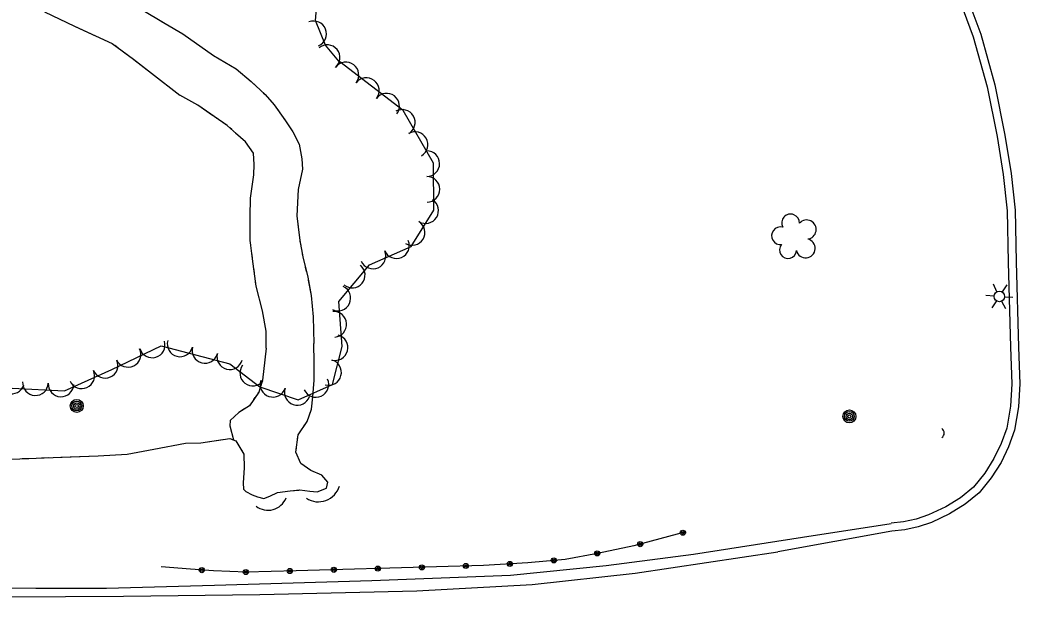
# Model space of a CAD drawing. Extents: x 353423 to 364002, y 127000 to 201942.
# Drawn here: x 360073.6 to 360384.5, y 148139.3 to 148318.8 of the extents above; entities that cross this region are included whole.
import ezdxf

# ---------------------------------------------------------------- set-up
doc = ezdxf.new("R2010")
doc.units = 0
for name, color, linetype in [('E_DTM_SlopeBottom', 7, 'Continuous'), ('E_DTM_SlopeTop', 7, 'Continuous'), ('E_FEN_Generic', 7, 'Continuous'), ('E_LAND_BrushLine', 7, 'Continuous'), ('E_MISCPROP', 7, 'Continuous'), ('E_STRUCT_WingWall', 7, 'Continuous')]:
    doc.layers.add(name, color=color, linetype=linetype)

msp = doc.modelspace()

# ---------------------------------------------------------------- linework, layer by layer
at = {"layer": 'E_DTM_SlopeBottom'}
for centre, radius, start, end in [((360359.18, 148190.28), 1.75, 307.0433, 53.2829), ((360166.32, 148175.75), 6.83, 237.1558, 343.3954), ((360150.67, 148172.34), 6.04, 232.0368, 338.2764)]:
    msp.add_arc(centre, radius, start, end, dxfattribs=at)
at = {"layer": 'E_DTM_SlopeTop'}
for points in [[(360364.74, 148327.65), (360369.91, 148313.61), (360374.26, 148298.04), (360377.36, 148282.57), (360379.3, 148270.76), (360380.47, 148259.49), (360380.86, 148243.5), (360381.56, 148216.98), (360382.01, 148205.66), (360381.55, 148198.71), (360380.39, 148191.85), (360378.61, 148187.01), (360376.42, 148182.36), (360373.55, 148177.84), (360370.01, 148173.45), (360366.02, 148170.2), (360361.43, 148167.35), (360356.02, 148164.84), (360352.18, 148163.52), (360348.3, 148162.71), (360344.43, 148162.32)], [(360367.06, 148328.58), (360372.29, 148314.38), (360376.69, 148298.62), (360379.82, 148283.02), (360381.78, 148271.09), (360382.97, 148259.65), (360383.36, 148243.56), (360384.05, 148217.07), (360384.51, 148205.63), (360384.04, 148198.42), (360382.81, 148191.21), (360380.92, 148186.05), (360378.61, 148181.16), (360375.59, 148176.38), (360371.79, 148171.67), (360367.47, 148168.16), (360362.62, 148165.15), (360356.96, 148162.52), (360352.85, 148161.1), (360348.68, 148160.24), (360344.69, 148159.83)], [(359440.35, 148147.16), (359490.09, 148146.3), (359554.53, 148145.81), (359624.51, 148145.35), (359689.56, 148144.52), (359760.01, 148143.79), (359832.83, 148143.09), (359905.62, 148142.52), (359967.45, 148142.36), (360023.38, 148142.52), (360078.48, 148142.04), (360100.48, 148142.08), (360134.05, 148142.98), (360182.97, 148144.43), (360226.12, 148146.08), (360255.83, 148149.09), (360282.99, 148152.61), (360316.83, 148157.94), (360344.45, 148162.22)], [(360344.69, 148159.83), (360309.2, 148153.39)], [(359440.19, 148143.8), (359481.48, 148143.21), (359533.48, 148142.7), (359590.83, 148142.28), (359647.09, 148141.73), (359689.88, 148141.33), (359735.06, 148140.95), (359784.54, 148140.91), (359831.93, 148140.51), (359883.44, 148140.39), (359923.86, 148140.21), (359954.19, 148140.08), (359996.88, 148139.6), (360027.65, 148139.52), (360051.58, 148139.3), (360105.73, 148139.6), (360148.14, 148140.06), (360196.99, 148141.25), (360232.8, 148143.2), (360264.82, 148146.74), (360309.2, 148153.39)]]:
    msp.add_lwpolyline(points, dxfattribs=at)
at = {"layer": 'E_FEN_Generic'}
for points in [[(360173.25, 148305.36), (360168.51, 148311), (360165.46, 148318.69), (360166.24, 148328.23), (360160.95, 148344.54), (360157.1, 148363.88), (360154.35, 148379.45), (360153.97, 148398.78), (360149.13, 148414.81), (360147.12, 148431.15), (360160.95, 148450.31), (360186.48, 148453.02), (360210.39, 148459.34), (360218.98, 148462.89), (360220.67, 148475.54), (360205.64, 148497.12), (360190.03, 148512.75), (360178.09, 148517.23), (360169.41, 148530.13)], [(360071.08, 148204.27), (360087.43, 148203.44), (360102.1, 148210.04), (360117.4, 148217.45), (360138.75, 148211.88), (360148.09, 148204.64), (360160.09, 148200.67), (360170.69, 148205.45), (360173.76, 148217.2), (360172.67, 148231.21), (360182.21, 148242.61), (360195.24, 148248.34), (360202.24, 148259.66), (360202.13, 148274.27), (360192.67, 148290.7), (360173.02, 148305.82)]]:
    msp.add_lwpolyline(points, dxfattribs=at)
for centre, radius, start, end in [((360164.88, 148314.49), 3.98, 291.66, 111.6446), ((360169.09, 148307.07), 3.98, 310.0455, 130.0302), ((360174.9, 148301.73), 3.99, 322.4357, 142.4204), ((360181.23, 148296.86), 3.99, 322.4357, 142.4204), ((360187.55, 148292), 3.99, 322.4357, 142.4204), ((360192.42, 148286.94), 3.99, 299.943, 119.9277), ((360196.4, 148280.03), 3.99, 299.943, 119.9277), ((360200.04, 148274.12), 3.99, 270.4704, 90.4551), ((360200.1, 148266.14), 3.99, 270.4704, 90.4551), ((360199.69, 148259.5), 3.99, 238.2693, 58.254), ((360195.49, 148252.72), 3.99, 238.2693, 58.254), ((360313.19, 148255.65), 2.78, 359.468, 207.241), ((360318.16, 148253.63), 2.97, 276.4971, 137.731), ((360310.05, 148251.68), 2.78, 76.145, 277.1561), ((360190.62, 148248.59), 3.99, 203.7504, 23.7351), ((360317.86, 148247.78), 2.97, 194.148, 77.1212), ((360183.32, 148245.38), 3.99, 203.7504, 23.7351), ((360312.36, 148247.2), 2.61, 138.8532, 356.7858), ((360176.86, 148239.47), 3.99, 230.097, 50.0817), ((360172.38, 148232.32), 3.99, 244.8238, 64.8085), ((360171.13, 148224.13), 3.99, 274.4611, 94.4458), ((360114.66, 148217.73), 3.99, 196.5834, 16.5681), ((360123.34, 148218.05), 3.99, 165.3932, 345.3779), ((360171.52, 148216.89), 3.99, 255.3491, 75.3338), ((360107.16, 148214.81), 3.99, 205.8402, 25.8249), ((360131.06, 148216.04), 3.99, 165.3932, 345.3779), ((360100.02, 148211.39), 3.99, 204.2357, 24.2204), ((360138.78, 148214.03), 3.99, 165.3932, 345.3779), ((360169.5, 148209.17), 3.99, 255.3491, 75.3338), ((360092.74, 148208.12), 3.99, 204.2357, 24.2204), ((360145.93, 148208.96), 3.99, 142.2679, 322.2526), ((360070.93, 148206.5), 3.99, 162.708, 342.6927), ((360078.35, 148205.99), 3.99, 177.0914, 357.0761), ((360152.19, 148205.49), 3.99, 161.6874, 341.6721), ((360165.57, 148205.43), 3.99, 204.2428, 24.2275), ((360086.32, 148205.59), 3.99, 177.0914, 357.0761), ((360159.77, 148202.98), 3.99, 161.6874, 341.6721)]:
    msp.add_arc(centre, radius, start, end, dxfattribs=at)
at = {"layer": 'E_LAND_BrushLine'}
for p, q in [((360377.35, 148234.26), (360376.23, 148236.6)), ((360379.05, 148234.2), (360380.49, 148236.38)), ((360376.47, 148232.93), (360373.87, 148233.09)), ((360377.18, 148231.41), (360375.74, 148229.27)), ((360378.81, 148231.31), (360379.98, 148229.1)), ((360379.74, 148232.73), (360382.26, 148232.58))]:
    msp.add_line(p, q, dxfattribs=at)
for centre, radius in [((360378.1, 148232.81), 1.64), ((360091.21, 148198.73), 2.02), ((360091.21, 148198.75), 1.52), ((360091.21, 148198.71), 1.01), ((360091.21, 148198.72), 0.502), ((360331.45, 148195.48), 2.02), ((360331.45, 148195.49), 1.52), ((360331.45, 148195.45), 1.01), ((360331.45, 148195.46), 0.502)]:
    msp.add_circle(centre, radius, dxfattribs=at)
at = {"layer": 'E_MISCPROP'}
msp.add_lwpolyline([(360280.64, 148159.56), (360264.48, 148155.24), (360253.09, 148152.87), (360243.04, 148151.02), (360231.49, 148149.89), (360217.67, 148149.15), (360203.07, 148148.64), (360159.39, 148147.45), (360143.85, 148147.07), (360133.77, 148147.42), (360126.55, 148147.92), (360117.46, 148148.73)], dxfattribs=at)
msp.add_lwpolyline([(360280.64, 148159.56), (360264.48, 148155.24), (360253.09, 148152.87), (360243.04, 148151.02), (360231.49, 148149.89), (360217.67, 148149.15), (360203.07, 148148.64), (360159.39, 148147.45), (360143.85, 148147.07), (360133.77, 148147.42), (360126.55, 148147.92), (360117.46, 148148.73)], dxfattribs=at)
for centre, radius in [((360279.67, 148159.3), 0.797), ((360279.67, 148159.3), 0.402), ((360266.44, 148155.76), 0.797), ((360253.06, 148152.86), 0.797), ((360266.44, 148155.76), 0.402), ((360225.9, 148149.59), 0.797), ((360239.55, 148150.68), 0.797), ((360239.55, 148150.68), 0.402), ((360253.06, 148152.86), 0.402), ((360130.1, 148147.67), 0.797), ((360130.1, 148147.67), 0.402), ((360143.78, 148147.07), 0.797), ((360143.78, 148147.07), 0.402), ((360157.47, 148147.4), 0.797), ((360157.47, 148147.4), 0.402), ((360171.16, 148147.77), 0.797), ((360171.16, 148147.77), 0.402), ((360184.85, 148148.14), 0.797), ((360184.85, 148148.14), 0.402), ((360198.54, 148148.51), 0.797), ((360198.54, 148148.51), 0.402), ((360212.22, 148148.96), 0.797), ((360212.22, 148148.96), 0.402), ((360225.9, 148149.59), 0.402)]:
    msp.add_circle(centre, radius, dxfattribs=at)
at = {"layer": 'E_STRUCT_WingWall'}
for points in [[(360086.78, 148333.8), (360095.24, 148329.75), (360104.22, 148325.64), (360111.26, 148322.22), (360118.72, 148317.69), (360124.19, 148314.54), (360133.71, 148307.75)], [(360081.14, 148321.38), (360090.45, 148316.89), (360102.26, 148311.53), (360108.81, 148306.62), (360114.41, 148302.31), (360123.24, 148295.41)], [(360081.14, 148321.38), (360090.45, 148316.89), (360097.47, 148313.7)], [(360117.44, 148318.47), (360118.72, 148317.69), (360124.19, 148314.54), (360133.71, 148307.75)], [(360099.73, 148312.68), (360100.87, 148312.16)], [(360103.03, 148310.95), (360104.02, 148310.21)], [(360106.02, 148308.71), (360107.01, 148307.97)], [(360109, 148306.47), (360114.41, 148302.31), (360123.24, 148295.41)], [(360133.71, 148307.75), (360140.82, 148303.58), (360145.4, 148299.68), (360149.78, 148295.58), (360152.63, 148292.46), (360155.87, 148287.78), (360158.41, 148284.04), (360160.37, 148280.18), (360161.19, 148275.63), (360161.37, 148272.39)], [(360133.71, 148307.75), (360140.82, 148303.58), (360145.4, 148299.68), (360147.41, 148297.79)], [(360146.4, 148273.9), (360146.21, 148277.41), (360143.64, 148280.92), (360137.93, 148285.99), (360128.81, 148292.26), (360123.24, 148295.41)], [(360133.4, 148289.11), (360128.81, 148292.26), (360123.24, 148295.41)], [(360149.13, 148296.19), (360149.78, 148295.58), (360149.97, 148295.37)], [(360151.55, 148293.64), (360152.35, 148292.77)], [(360153.73, 148290.88), (360154.39, 148289.91)], [(360135.44, 148287.7), (360134.76, 148288.17)], [(360155.73, 148287.98), (360155.87, 148287.78), (360158.41, 148284.04), (360160.37, 148280.18), (360161.19, 148275.63), (360161.37, 148272.39)], [(360137.48, 148286.3), (360136.8, 148286.77)], [(360139.38, 148284.71), (360138.76, 148285.26)], [(360146.4, 148273.9), (360146.21, 148277.41), (360143.64, 148280.92), (360140.61, 148283.61)], [(360150.15, 148216.74), (360150.07, 148222.01), (360148.98, 148228.33), (360146.98, 148235.99), (360145.87, 148244.51), (360145.16, 148250.33), (360145.08, 148257.65), (360145.23, 148263.43), (360146.25, 148270.59), (360146.4, 148273.9)], [(360145.13, 148253.06), (360145.08, 148257.65), (360145.23, 148263.43), (360146.25, 148270.59), (360146.4, 148273.9)], [(360161.37, 148272.39), (360160.04, 148266.05), (360159.61, 148257.88), (360160.56, 148250.23), (360161.46, 148245.16), (360163.02, 148238.78), (360164.06, 148233.1), (360164.68, 148226.45), (360164.93, 148218.15)], [(360161.37, 148272.39), (360160.04, 148266.05), (360159.61, 148257.88), (360160.25, 148252.7)], [(360145.35, 148248.74), (360145.17, 148250.17)], [(360160.6, 148249.98), (360160.84, 148248.63)], [(360145.88, 148244.45), (360145.87, 148244.51), (360145.7, 148245.88)], [(360161.32, 148245.93), (360161.46, 148245.16), (360161.6, 148244.59)], [(360146.44, 148240.15), (360146.25, 148241.58)], [(360162.25, 148241.92), (360162.58, 148240.59)], [(360150.15, 148216.74), (360150.07, 148222.01), (360148.98, 148228.33), (360146.98, 148235.99), (360146.81, 148237.29)], [(360163.18, 148237.92), (360164.06, 148233.1), (360164.68, 148226.45), (360164.93, 148218.15)], [(360115.14, 148185.3), (360125, 148187.11), (360129.74, 148187.3), (360138.76, 148188.65), (360140.65, 148187.93), (360143.19, 148183.79), (360143.3, 148179.48), (360142.9, 148174.85), (360143.09, 148172.82), (360143.77, 148172.1), (360145.72, 148171.11), (360147.39, 148170.48), (360149.38, 148169.99), (360151.19, 148170.68), (360153.6, 148171.79), (360157.6, 148172.31), (360160.61, 148172.62), (360163.69, 148172.22), (360165.95, 148172.02), (360168.85, 148173.14), (360169.32, 148174.99), (360167.4, 148177.17), (360163.96, 148178.68), (360160.89, 148180.79), (360159.35, 148184.35), (360160.01, 148189.76), (360162.84, 148193.89), (360164.23, 148197.71), (360164.63, 148201.55), (360165.04, 148206.76), (360165.04, 148212.3), (360164.93, 148218.15)], [(360150.15, 148216.74), (360149.68, 148213.05), (360148.97, 148206.79), (360147.77, 148203.07), (360144.89, 148198.8), (360141.61, 148196.73), (360138.93, 148194.18), (360138.78, 148192.56), (360139.91, 148188.21)], [(360150.15, 148216.74), (360149.68, 148213.05), (360148.97, 148206.79), (360148.4, 148205.02)], [(360163.79, 148196.5), (360164.23, 148197.71), (360164.63, 148201.55), (360165.04, 148206.76), (360165.04, 148212.3), (360164.93, 148218.15)], [(360147.89, 148203.46), (360147.77, 148203.07), (360147.54, 148202.73)], [(360146.62, 148201.38), (360146.16, 148200.7)], [(360143.36, 148197.83), (360141.61, 148196.73), (360138.93, 148194.18), (360138.78, 148192.56), (360139.91, 148188.21)], [(360145.25, 148199.34), (360144.89, 148198.8), (360144.74, 148198.71)], [(360161.86, 148192.46), (360162.71, 148193.7)], [(360115.14, 148185.3), (360125, 148187.11), (360129.74, 148187.3), (360136.65, 148188.33)], [(360139.57, 148188.34), (360140.65, 148187.93), (360140.83, 148187.63)], [(360159.86, 148188.54), (360160.01, 148189.76), (360160.16, 148189.99)], [(359840.66, 148182.27), (359851.91, 148182.33), (359863.56, 148184), (359879.33, 148185.88), (359892.9, 148186.91), (359902.32, 148187.49), (359913.16, 148187.43), (359923.23, 148185.35), (359929.53, 148183.31), (359941.11, 148181.88), (359962.12, 148181.58), (359978.07, 148181.59), (359988.36, 148181.14), (359996.66, 148180.4), (360011.57, 148180.83), (360030.46, 148181.76), (360041.77, 148181.54), (360054.55, 148181.57), (360070.99, 148182.2), (360081.02, 148182.63), (360097.85, 148183.24), (360106.88, 148183.77), (360115.14, 148185.3)], [(360086.27, 148182.82), (360097.85, 148183.24), (360106.88, 148183.77), (360115.14, 148185.3)], [(360142.4, 148185.07), (360143.19, 148183.79)], [(360159.46, 148184.09), (360159.35, 148184.35), (360159.5, 148185.56)], [(360074.26, 148182.34), (360076.26, 148182.43)], [(360080.26, 148182.6), (360081.02, 148182.63), (360082.26, 148182.67)], [(360160.22, 148172.58), (360160.61, 148172.62), (360163.69, 148172.22), (360165.95, 148172.02), (360168.85, 148173.14), (360169.32, 148174.99), (360167.4, 148177.17), (360163.96, 148178.68), (360160.89, 148180.79), (360160.65, 148181.33)], [(360143.27, 148180.79), (360143.3, 148179.48), (360143.29, 148179.29)], [(360143.03, 148176.3), (360142.9, 148174.85), (360143.09, 148172.82), (360143.77, 148172.1), (360145.72, 148171.11), (360147.39, 148170.48), (360149.38, 148169.99), (360151.19, 148170.68), (360153.6, 148171.79), (360157.6, 148172.31), (360160.22, 148172.58)]]:
    msp.add_lwpolyline(points, dxfattribs=at)

doc.saveas('drawing.dxf')
